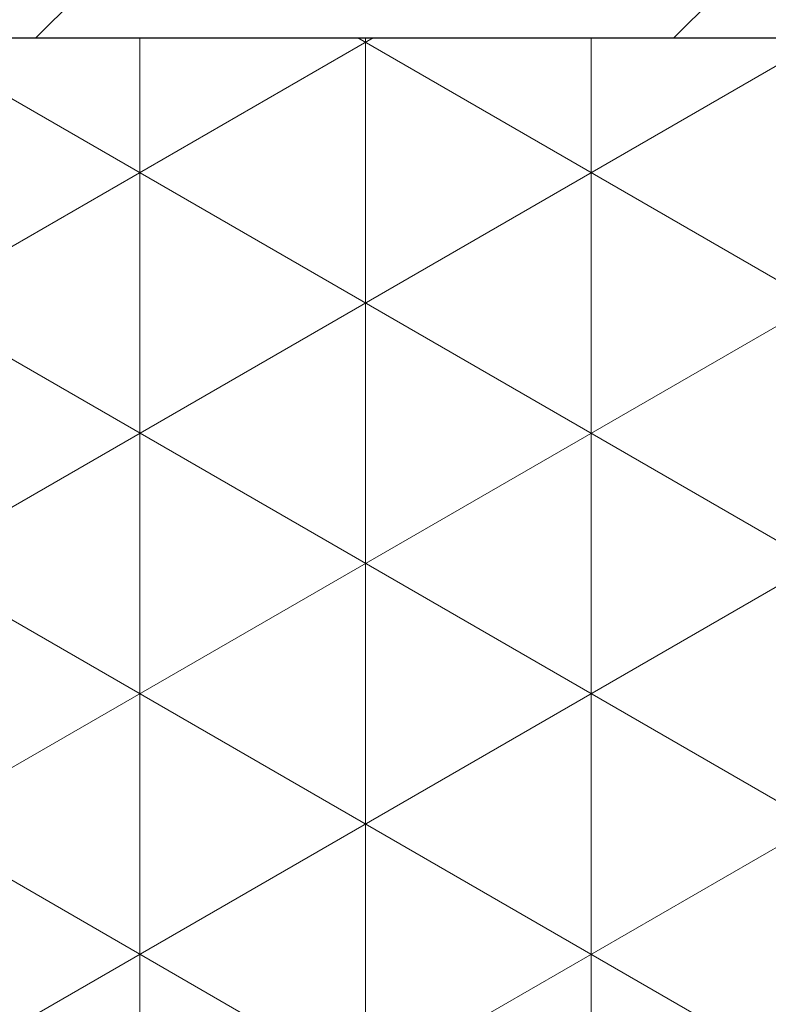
# Model space of a CAD drawing. Header units: millimetres. Extents: x -14064 to 10606674, y -83552 to 74051.
# Tile 512 of 656: x 28156.7 to 28161.97, y -16520.94 to -16514.01. Entities that reach past the tile are written whole.
import ezdxf

# ---------------------------------------------------------------- set-up
doc = ezdxf.new("R2010")
doc.units = ezdxf.units.MM

msp = doc.modelspace()

# ---------------------------------------------------------------- hatches: boundary and pattern name
at = {"lineweight": 5}
h = msp.add_hatch(dxfattribs=at)
h.set_pattern_fill('ANSI31', color=256)
h.set_pattern_definition([(45, (-34747.1418, -23888.6844), (-2.24506403, 2.24506403), [])])
h.paths.add_polyline_path([(28274.93738, -16512.1425), (28114.93738, -16512.1425), (28114.93738, -16514.1425), (28274.93738, -16514.1425)])
h = msp.add_hatch(dxfattribs=at)
h.set_pattern_fill('NET3', color=256, scale=0.5, angle=90)
h.set_pattern_definition([(90, (-34747.1418, -23888.6844), (-1.5875, 1e-16), []), (150, (-34747.1418, -23888.6844), (-0.79375, -1.37481533), []), (210, (-34747.1418, -23888.6844), (0.79375, -1.37481533), [])])
h.paths.add_polyline_path([(28234.93738, -16514.1425), (28154.93738, -16514.1425), (28154.93738, -16530.1425), (28234.93738, -16530.1425)])

# ---------------------------------------------------------------- linework, layer by layer
msp.add_line((27997.43875, -16514.1425), (28400.02442, -16514.1425))
msp.add_lwpolyline([(28114.93738, -16514.1425), (28274.93738, -16514.1425), (28274.93738, -16512.1425), (28114.93738, -16512.1425)], close=True)
msp.add_lwpolyline([(28154.93738, -16530.1425), (28234.93738, -16530.1425), (28234.93738, -16514.1425), (28154.93738, -16514.1425)], close=True, dxfattribs=at)

doc.saveas('drawing.dxf')
